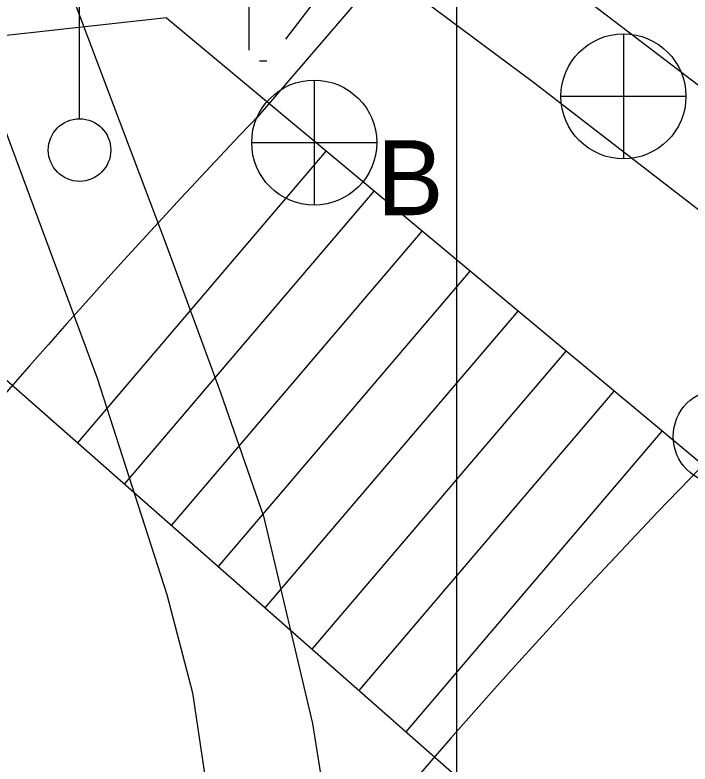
# Model space of a CAD drawing. Extents: x 419101 to 420177, y 4451541 to 4452254.
# Drawn here: x 420026.2 to 420037, y 4451798.88 to 4451810.86 of the extents above; entities that cross this region are included whole.
import ezdxf

# ---------------------------------------------------------------- set-up
doc = ezdxf.new("R2010")
doc.units = 0
for name, color, linetype in [('3_HALİHAZIR', 7, 'Continuous'), ('Level 41', 7, 'Continuous'), ('Level 62', 7, 'Continuous')]:
    doc.layers.add(name, color=color, linetype=linetype)

msp = doc.modelspace()

# ---------------------------------------------------------------- linework, layer by layer
at = {"layer": '3_HALİHAZIR'}
for p, q in [((420027.232, 4451809.201), (420027.232, 4451813.394)), ((420035.938, 4451810.561), (420035.938, 4451808.561)), ((420030.988, 4451809.821), (420030.988, 4451807.82)), ((420034.938, 4451809.561), (420036.938, 4451809.561)), ((420029.988, 4451808.821), (420031.988, 4451808.821))]:
    msp.add_line(p, q, dxfattribs=at)
for points in [[(420037.326, 4451790.811), (420040.458, 4451792.766), (420042.736, 4451793.849), (420044.783, 4451794.59), (420046.765, 4451794.907), (420050.197, 4451795.314), (420051.003, 4451795.442), (420051.457, 4451795.64), (420051.873, 4451795.942), (420052.006, 4451796.14), (420052.179, 4451796.494), (420052.26, 4451796.778), (420052.272, 4451797.061), (420052.286, 4451797.375), (420052.221, 4451797.605), (420052.14, 4451797.864), (420052.02, 4451798.096), (420051.829, 4451798.504), (420051.604, 4451798.884), (420051.366, 4451799.173), (420045.251, 4451803.827), (420038.842, 4451808.438), (420028.447, 4451816.357), (420025.598, 4451818.304)], [(420050.115, 4451797.855), (420041.213, 4451804.601), (420034.499, 4451809.782), (420027.455, 4451815.019), (420027.159, 4451815.25), (420026.893, 4451815.331), (420026.646, 4451815.29), (420026.529, 4451815.249), (420025.51, 4451814.723), (420027.094, 4451811.227), (420028.613, 4451807.2), (420029.488, 4451804.82), (420030.178, 4451802.846)], [(420025.966, 4451809.221), (420027.516, 4451805.054), (420028.628, 4451801.592)], [(420030.178, 4451802.846), (420030.963, 4451799.529), (420031.258, 4451797.652), (420031.512, 4451795.247), (420031.76, 4451792.384), (420031.927, 4451790.638), (420031.962, 4451790.585), (420031.975, 4451790.58), (420032.98, 4451790.676), (420033.643, 4451790.8), (420034.406, 4451791.1), (420036.501, 4451792.419), (420038.257, 4451793.52), (420039.685, 4451794.307), (420041.137, 4451795.018)], [(420028.628, 4451801.592), (420029.038, 4451800.016), (420029.657, 4451795.857)]]:
    msp.add_lwpolyline(points, dxfattribs=at)
for centre, radius in [((420035.938, 4451809.561), 1), ((420030.988, 4451808.821), 1), ((420027.232, 4451808.701), 0.5), ((420037.485, 4451804.119), 0.75)]:
    msp.add_circle(centre, radius, dxfattribs=at)
at = {"layer": 'Level 41'}
for p, q in [((420029.941, 4451811.908), (420029.941, 4451810.301)), ((420030.534, 4451810.477), (420031.33, 4451811.525)), ((420030.114, 4451810.128), (420030.228, 4451810.128))]:
    msp.add_line(p, q, dxfattribs=at)
at = {"layer": 'Level 62'}
for p, q in [((420030.066, 4451809.206), (420043.072, 4451824.363)), ((420033.264, 4451817.893), (420033.264, 4451792.508)), ((420033.264, 4451817.893), (420033.264, 4451792.508)), ((420033.264, 4451817.893), (420033.264, 4451792.508)), ((420028.625, 4451810.816), (420018.706, 4451809.733)), ((420028.625, 4451810.816), (420018.706, 4451809.733)), ((420028.625, 4451810.816), (420018.706, 4451809.733)), ((420028.625, 4451810.816), (420040.17, 4451801.196)), ((420027.203, 4451804.017), (420031.182, 4451808.685)), ((420027.203, 4451804.017), (420031.182, 4451808.685)), ((420027.203, 4451804.017), (420031.182, 4451808.685)), ((420027.952, 4451803.358), (420031.949, 4451808.046)), ((420027.952, 4451803.358), (420031.949, 4451808.046)), ((420027.952, 4451803.358), (420031.949, 4451808.046)), ((420028.703, 4451802.697), (420032.718, 4451807.406)), ((420028.703, 4451802.697), (420032.718, 4451807.406)), ((420028.703, 4451802.697), (420032.718, 4451807.406)), ((420029.454, 4451802.036), (420033.486, 4451806.765)), ((420029.454, 4451802.036), (420033.486, 4451806.765)), ((420029.454, 4451802.036), (420033.486, 4451806.765)), ((420030.205, 4451801.375), (420034.255, 4451806.125)), ((420030.205, 4451801.375), (420034.255, 4451806.125)), ((420030.205, 4451801.375), (420034.255, 4451806.125)), ((420030.956, 4451800.715), (420035.023, 4451805.485)), ((420030.956, 4451800.715), (420035.023, 4451805.485)), ((420030.956, 4451800.715), (420035.023, 4451805.485)), ((420025.696, 4451805.343), (420036.564, 4451795.781)), ((420025.696, 4451805.343), (420036.564, 4451795.781)), ((420025.696, 4451805.343), (420036.564, 4451795.781)), ((420031.707, 4451800.054), (420035.791, 4451804.845)), ((420031.707, 4451800.054), (420035.791, 4451804.845)), ((420031.707, 4451800.054), (420035.791, 4451804.845)), ((420032.458, 4451799.394), (420036.559, 4451804.205)), ((420032.458, 4451799.394), (420036.559, 4451804.205)), ((420032.458, 4451799.394), (420036.559, 4451804.205))]:
    msp.add_line(p, q, dxfattribs=at)
for radius, start, end in [(116.858, 129.83653, 160.61008), (125.858, 136.25666, 162.61421)]:
    msp.add_arc((420121.033, 4451722.239), radius, start, end, dxfattribs=at)

# ---------------------------------------------------------------- texts
at = {"layer": '3_HALİHAZIR'}
msp.add_text('B', height=1.2, dxfattribs=at).set_placement((420031.988, 4451807.659))

doc.saveas('drawing.dxf')
